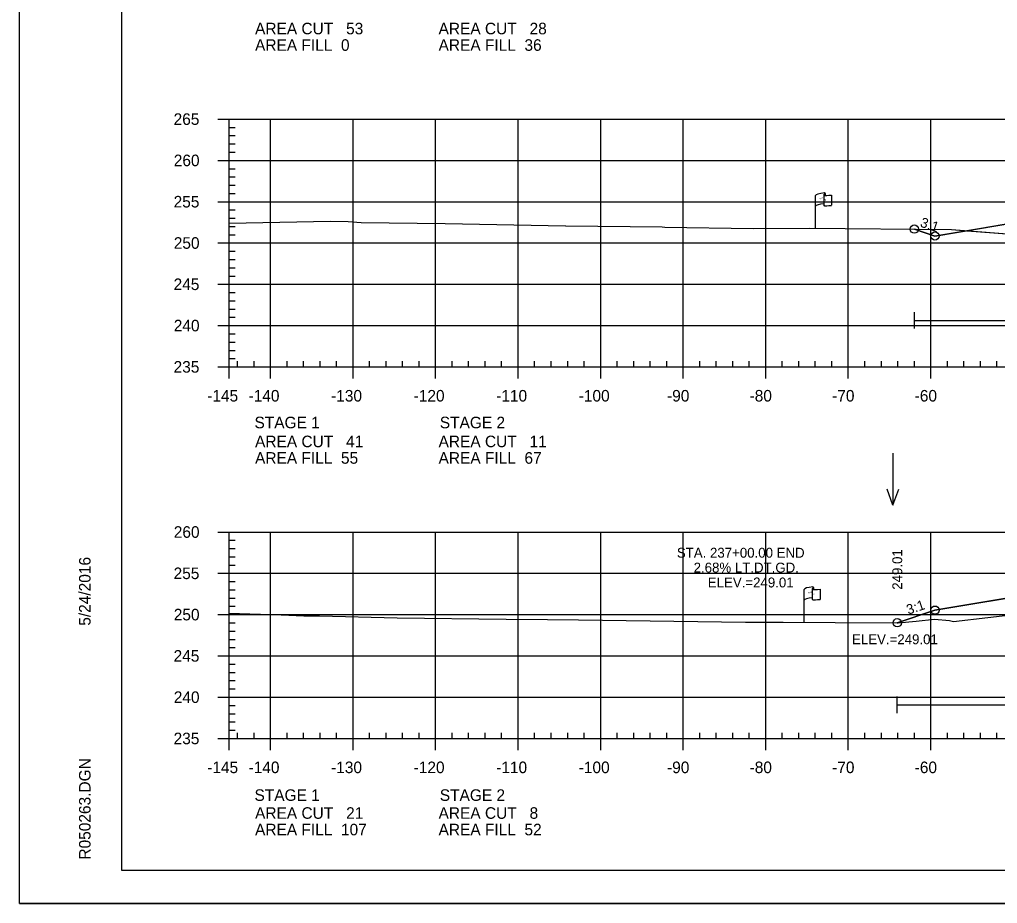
# Model space of a CAD drawing. Extents: x 1365647 to 1367999, y 387113 to 400173.
# Drawn here: x 1365723.7 to 1365842.2, y 392919.5 to 393026.6 of the extents above; entities that cross this region are included whole.
import ezdxf

# ---------------------------------------------------------------- set-up
doc = ezdxf.new("R2010")
doc.units = 0
for name, color, linetype in [('E_Existing ROW', 7, 'Continuous'), ('R_Axis', 7, 'Continuous'), ('R_Axis Annot', 7, 'Continuous'), ('R_Border', 7, 'Continuous'), ('R_Border Notes', 7, 'Continuous'), ('R_Contours', 7, 'Continuous'), ('R_Exist Surface', 7, 'Continuous'), ('R_Fin Surface', 7, 'Continuous'), ('R_Fin Surface Annot', 7, 'Continuous'), ('R_Grid', 7, 'Continuous'), ('R_No Plot', 7, 'Continuous'), ('R_Proposed Const Limits', 7, 'Continuous'), ('R_Water', 7, 'Continuous'), ('R_Water Annot', 7, 'Continuous')]:
    doc.layers.add(name, color=color, linetype=linetype)

msp = doc.modelspace()

# ---------------------------------------------------------------- linework, layer by layer
at = {"layer": 'E_Existing ROW'}
for p, q in [((1365820.12, 393001.29), (1365820.12, 393005.24)), ((1365821.11, 393005.33), (1365821.11, 393005.32)), ((1365821.11, 393005.32), (1365821.11, 393004.09)), ((1365821.28, 393005.49), (1365821.28, 393005.25)), ((1365822.05, 393005.3), (1365822.05, 393004.06)), ((1365818.73, 392953.57), (1365818.73, 392957.52)), ((1365819.72, 392957.62), (1365819.72, 392957.61)), ((1365819.72, 392957.61), (1365819.72, 392956.38)), ((1365819.89, 392957.77), (1365819.89, 392957.53)), ((1365820.66, 392957.58), (1365820.66, 392956.34))]:
    msp.add_line(p, q, dxfattribs=at)
for centre, radius, start, end in [((1365821.19, 393005.33), 0.078, 88.6458, 274.2828), ((1365821.2, 393005.49), 0.0783, 263.0712, 93.9564), ((1365821.19, 393004.09), 0.0783, 180, 273.9564), ((1365819.8, 392957.62), 0.078, 88.6458, 274.2828), ((1365819.81, 392957.77), 0.0783, 263.0712, 93.9564), ((1365819.8, 392956.38), 0.0783, 180, 273.9564)]:
    msp.add_arc(centre, radius, start, end, dxfattribs=at)
for centre, major_axis, ratio, start_param, end_param in [((1365821.7, 393005.28), (-1.58, -0.04), 0.19887, 5.030368, 6.283185), ((1365822.41, 393005.4), (-1.23, -0.13), 0.052933, 0.159456, 1.268315), ((1365821.69, 393003.96), (-1.58, -0.04), 0.19887, 5.083035, 6.194897), ((1365822.41, 393004.16), (-1.23, -0.13), 0.052933, 0.159456, 1.268315), ((1365820.31, 392957.57), (-1.58, -0.04), 0.19887, 5.030368, 6.283185), ((1365821.02, 392957.68), (-1.23, -0.13), 0.052933, 0.159456, 1.268315), ((1365820.3, 392956.25), (-1.58, -0.04), 0.19887, 5.083035, 6.194897), ((1365821.02, 392956.44), (-1.23, -0.13), 0.052933, 0.159456, 1.268315)]:
    msp.add_ellipse(centre, major_axis=major_axis, ratio=ratio, start_param=start_param, end_param=end_param, dxfattribs=at)
at = {"layer": 'R_Axis'}
for p, q in [((1365747.69, 393014.5), (1365749.09, 393014.5)), ((1365749.09, 392984.5), (1365749.09, 393014.5)), ((1365749.09, 393013.5), (1365749.79, 393013.5)), ((1365749.09, 393012.5), (1365749.79, 393012.5)), ((1365749.09, 393011.5), (1365749.79, 393011.5)), ((1365747.69, 393009.5), (1365749.09, 393009.5)), ((1365749.09, 393010.5), (1365749.79, 393010.5)), ((1365749.09, 393008.5), (1365749.79, 393008.5)), ((1365749.09, 393007.5), (1365749.79, 393007.5)), ((1365749.09, 393006.5), (1365749.79, 393006.5)), ((1365749.09, 393005.5), (1365749.79, 393005.5)), ((1365747.69, 393004.5), (1365749.09, 393004.5)), ((1365749.09, 393003.5), (1365749.79, 393003.5)), ((1365749.09, 393002.5), (1365749.79, 393002.5)), ((1365749.09, 393001.5), (1365749.79, 393001.5)), ((1365749.09, 393000.5), (1365749.79, 393000.5)), ((1365747.69, 392999.5), (1365749.09, 392999.5)), ((1365749.09, 392998.5), (1365749.79, 392998.5)), ((1365749.09, 392997.5), (1365749.79, 392997.5)), ((1365749.09, 392996.5), (1365749.79, 392996.5)), ((1365749.09, 392995.5), (1365749.79, 392995.5)), ((1365747.69, 392994.5), (1365749.09, 392994.5)), ((1365749.09, 392993.5), (1365749.79, 392993.5)), ((1365749.09, 392992.5), (1365749.79, 392992.5)), ((1365749.09, 392991.5), (1365749.79, 392991.5)), ((1365749.09, 392990.5), (1365749.79, 392990.5)), ((1365747.69, 392989.5), (1365749.09, 392989.5)), ((1365749.09, 392988.5), (1365749.79, 392988.5)), ((1365749.09, 392987.5), (1365749.79, 392987.5)), ((1365749.09, 392986.5), (1365749.79, 392986.5)), ((1365749.09, 392985.5), (1365749.79, 392985.5)), ((1365749.09, 392984.5), (1365749.09, 392985.2)), ((1365750.09, 392984.5), (1365750.09, 392985.2)), ((1365752.09, 392984.5), (1365752.09, 392985.2)), ((1365756.09, 392984.5), (1365756.09, 392985.2)), ((1365758.09, 392984.5), (1365758.09, 392985.2)), ((1365760.09, 392984.5), (1365760.09, 392985.2)), ((1365762.09, 392984.5), (1365762.09, 392985.2)), ((1365766.09, 392984.5), (1365766.09, 392985.2)), ((1365768.09, 392984.5), (1365768.09, 392985.2)), ((1365770.09, 392984.5), (1365770.09, 392985.2)), ((1365772.09, 392984.5), (1365772.09, 392985.2)), ((1365776.09, 392984.5), (1365776.09, 392985.2)), ((1365778.09, 392984.5), (1365778.09, 392985.2)), ((1365780.09, 392984.5), (1365780.09, 392985.2)), ((1365782.09, 392984.5), (1365782.09, 392985.2)), ((1365786.09, 392984.5), (1365786.09, 392985.2)), ((1365788.09, 392984.5), (1365788.09, 392985.2)), ((1365790.09, 392984.5), (1365790.09, 392985.2)), ((1365792.09, 392984.5), (1365792.09, 392985.2)), ((1365796.09, 392984.5), (1365796.09, 392985.2)), ((1365798.09, 392984.5), (1365798.09, 392985.2)), ((1365800.09, 392984.5), (1365800.09, 392985.2)), ((1365802.09, 392984.5), (1365802.09, 392985.2)), ((1365806.09, 392984.5), (1365806.09, 392985.2)), ((1365808.09, 392984.5), (1365808.09, 392985.2)), ((1365810.09, 392984.5), (1365810.09, 392985.2)), ((1365812.09, 392984.5), (1365812.09, 392985.2)), ((1365816.09, 392984.5), (1365816.09, 392985.2)), ((1365818.09, 392984.5), (1365818.09, 392985.2)), ((1365820.09, 392984.5), (1365820.09, 392985.2)), ((1365822.09, 392984.5), (1365822.09, 392985.2)), ((1365826.09, 392984.5), (1365826.09, 392985.2)), ((1365828.09, 392984.5), (1365828.09, 392985.2)), ((1365830.09, 392984.5), (1365830.09, 392985.2)), ((1365832.09, 392984.5), (1365832.09, 392985.2)), ((1365836.09, 392984.5), (1365836.09, 392985.2)), ((1365838.09, 392984.5), (1365838.09, 392985.2)), ((1365840.09, 392984.5), (1365840.09, 392985.2)), ((1365842.09, 392984.5), (1365842.09, 392985.2)), ((1365747.69, 392984.5), (1365749.09, 392984.5)), ((1365749.09, 392984.5), (1366039.09, 392984.5)), ((1365749.09, 392983.1), (1365749.09, 392984.5)), ((1365754.09, 392983.1), (1365754.09, 392984.5)), ((1365764.09, 392983.1), (1365764.09, 392984.5)), ((1365774.09, 392983.1), (1365774.09, 392984.5)), ((1365784.09, 392983.1), (1365784.09, 392984.5)), ((1365794.09, 392983.1), (1365794.09, 392984.5)), ((1365804.09, 392983.1), (1365804.09, 392984.5)), ((1365814.09, 392983.1), (1365814.09, 392984.5)), ((1365824.09, 392983.1), (1365824.09, 392984.5)), ((1365834.09, 392983.1), (1365834.09, 392984.5)), ((1365747.69, 392964.5), (1365749.09, 392964.5)), ((1365749.09, 392939.5), (1365749.09, 392964.5)), ((1365749.09, 392963.5), (1365749.79, 392963.5)), ((1365749.09, 392962.5), (1365749.79, 392962.5)), ((1365749.09, 392961.5), (1365749.79, 392961.5)), ((1365749.09, 392960.5), (1365749.79, 392960.5)), ((1365747.69, 392959.5), (1365749.09, 392959.5)), ((1365749.09, 392958.5), (1365749.79, 392958.5)), ((1365749.09, 392957.5), (1365749.79, 392957.5)), ((1365749.09, 392956.5), (1365749.79, 392956.5)), ((1365749.09, 392955.5), (1365749.79, 392955.5)), ((1365747.69, 392954.5), (1365749.09, 392954.5)), ((1365749.09, 392953.5), (1365749.79, 392953.5)), ((1365749.09, 392952.5), (1365749.79, 392952.5)), ((1365749.09, 392951.5), (1365749.79, 392951.5)), ((1365749.09, 392950.5), (1365749.79, 392950.5)), ((1365747.69, 392949.5), (1365749.09, 392949.5)), ((1365749.09, 392948.5), (1365749.79, 392948.5)), ((1365749.09, 392947.5), (1365749.79, 392947.5)), ((1365749.09, 392946.5), (1365749.79, 392946.5)), ((1365749.09, 392945.5), (1365749.79, 392945.5)), ((1365747.69, 392944.5), (1365749.09, 392944.5)), ((1365749.09, 392943.5), (1365749.79, 392943.5)), ((1365749.09, 392942.5), (1365749.79, 392942.5)), ((1365749.09, 392941.5), (1365749.79, 392941.5)), ((1365749.09, 392940.5), (1365749.79, 392940.5)), ((1365749.09, 392939.5), (1365749.09, 392940.2)), ((1365750.09, 392939.5), (1365750.09, 392940.2)), ((1365752.09, 392939.5), (1365752.09, 392940.2)), ((1365756.09, 392939.5), (1365756.09, 392940.2)), ((1365758.09, 392939.5), (1365758.09, 392940.2)), ((1365760.09, 392939.5), (1365760.09, 392940.2)), ((1365762.09, 392939.5), (1365762.09, 392940.2)), ((1365766.09, 392939.5), (1365766.09, 392940.2)), ((1365768.09, 392939.5), (1365768.09, 392940.2)), ((1365770.09, 392939.5), (1365770.09, 392940.2)), ((1365772.09, 392939.5), (1365772.09, 392940.2)), ((1365776.09, 392939.5), (1365776.09, 392940.2)), ((1365778.09, 392939.5), (1365778.09, 392940.2)), ((1365780.09, 392939.5), (1365780.09, 392940.2)), ((1365782.09, 392939.5), (1365782.09, 392940.2)), ((1365786.09, 392939.5), (1365786.09, 392940.2)), ((1365788.09, 392939.5), (1365788.09, 392940.2)), ((1365790.09, 392939.5), (1365790.09, 392940.2)), ((1365792.09, 392939.5), (1365792.09, 392940.2)), ((1365796.09, 392939.5), (1365796.09, 392940.2)), ((1365798.09, 392939.5), (1365798.09, 392940.2)), ((1365800.09, 392939.5), (1365800.09, 392940.2)), ((1365802.09, 392939.5), (1365802.09, 392940.2)), ((1365806.09, 392939.5), (1365806.09, 392940.2)), ((1365808.09, 392939.5), (1365808.09, 392940.2)), ((1365810.09, 392939.5), (1365810.09, 392940.2)), ((1365812.09, 392939.5), (1365812.09, 392940.2)), ((1365816.09, 392939.5), (1365816.09, 392940.2)), ((1365818.09, 392939.5), (1365818.09, 392940.2)), ((1365820.09, 392939.5), (1365820.09, 392940.2)), ((1365822.09, 392939.5), (1365822.09, 392940.2)), ((1365826.09, 392939.5), (1365826.09, 392940.2)), ((1365828.09, 392939.5), (1365828.09, 392940.2)), ((1365830.09, 392939.5), (1365830.09, 392940.2)), ((1365832.09, 392939.5), (1365832.09, 392940.2)), ((1365836.09, 392939.5), (1365836.09, 392940.2)), ((1365838.09, 392939.5), (1365838.09, 392940.2)), ((1365840.09, 392939.5), (1365840.09, 392940.2)), ((1365842.09, 392939.5), (1365842.09, 392940.2)), ((1365747.69, 392939.5), (1365749.09, 392939.5)), ((1365749.09, 392939.5), (1366039.09, 392939.5)), ((1365749.09, 392938.1), (1365749.09, 392939.5)), ((1365754.09, 392938.1), (1365754.09, 392939.5)), ((1365764.09, 392938.1), (1365764.09, 392939.5)), ((1365774.09, 392938.1), (1365774.09, 392939.5)), ((1365784.09, 392938.1), (1365784.09, 392939.5)), ((1365794.09, 392938.1), (1365794.09, 392939.5)), ((1365804.09, 392938.1), (1365804.09, 392939.5)), ((1365814.09, 392938.1), (1365814.09, 392939.5)), ((1365824.09, 392938.1), (1365824.09, 392939.5)), ((1365834.09, 392938.1), (1365834.09, 392939.5))]:
    msp.add_line(p, q, dxfattribs=at)
at = {"layer": 'R_Border'}
for p, q in [((1365736.09, 392923.5), (1365736.09, 393128.96)), ((1365736.09, 392923.5), (1365736.09, 392923.5)), ((1366052.27, 392923.5), (1365736.09, 392923.5))]:
    msp.add_line(p, q, dxfattribs=at)
at = {"layer": 'R_Contours'}
for points in [[(1365838.48, 393000.99), (1365845.48, 393000.46), (1365846.17, 393000.41), (1365846.99, 393000.2), (1365852.4, 392998.79), (1365853.03, 392998.92), (1365856.6, 392999.84), (1365860.62, 393000.29), (1365863.11, 393000.53), (1365867.5, 393001.63), (1365868.42, 393001.81), (1365872.38, 393002.99), (1365862.59, 393002.79), (1365847.47, 393002.49)], [(1365832.09, 393001.18), (1365836.59, 393001.14), (1365838.48, 393000.99), (1365834.59, 393000.34)], [(1365830.02, 392953.51), (1365830.12, 392953.51), (1365832.32, 392953.69), (1365834.52, 392953.96), (1365836.35, 392953.79), (1365836.82, 392953.67), (1365853.47, 392955.61), (1365853.54, 392955.63), (1365853.56, 392955.63), (1365853.63, 392955.64), (1365853.7, 392955.65), (1365854.27, 392955.73), (1365869.04, 392957.61), (1365862.59, 392957.48), (1365847.47, 392957.18), (1365834.59, 392955.04)]]:
    msp.add_lwpolyline(points, close=True, dxfattribs=at)
at = {"layer": 'R_Exist Surface'}
for points in [[(1365749.09, 393001.91), (1365761.34, 393002.13), (1365763.51, 393002.1), (1365765.08, 393001.97), (1365775.26, 393001.84), (1365789.83, 393001.59), (1365789.84, 393001.59), (1365789.85, 393001.59), (1365789.87, 393001.59), (1365801.54, 393001.44), (1365801.88, 393001.43), (1365812.55, 393001.25), (1365819.42, 393001.29), (1365836.59, 393001.14), (1365845.48, 393000.46)], [(1365749.09, 392954.66), (1365755.38, 392954.47), (1365758.13, 392954.35), (1365760.02, 392954.33), (1365769.45, 392954.1), (1365782.62, 392953.94), (1365787.65, 392953.9), (1365791.39, 392953.85), (1365811.65, 392953.57), (1365816.2, 392953.6), (1365822.5, 392953.54), (1365830.12, 392953.51), (1365832.32, 392953.69), (1365834.52, 392953.96), (1365836.35, 392953.79), (1365836.82, 392953.67), (1365853.47, 392955.61)]]:
    msp.add_lwpolyline(points, dxfattribs=at)
at = {"layer": 'R_Fin Surface'}
for points in [[(1365832.09, 393001.18), (1365834.59, 393000.34), (1365847.47, 393002.49), (1365856.59, 393004.01), (1365862.59, 393004.25), (1365864.59, 393004.29), (1365894.09, 393004.88), (1365923.59, 393004.29), (1365925.59, 393004.25), (1365931.59, 393004.01), (1365940.72, 393002.49), (1365953.59, 393000.34), (1365960.4, 392998.07), (1365970.33, 393001.38)], [(1365830.02, 392953.51), (1365834.59, 392955.04), (1365852.3, 392957.99), (1365856.59, 392958.7), (1365862.59, 392958.94), (1365864.59, 392958.98), (1365894.09, 392959.57), (1365923.59, 392958.98), (1365925.59, 392958.94), (1365931.59, 392958.7), (1365935.89, 392957.99), (1365953.59, 392955.04), (1365957.6, 392953.7)], [(1365830.02, 392953.51), (1365834.59, 392955.04), (1365847.47, 392957.18), (1365856.59, 392958.7), (1365862.59, 392958.94), (1365864.59, 392958.98), (1365894.09, 392959.57), (1365923.59, 392958.98), (1365925.59, 392958.94), (1365931.59, 392958.7), (1365940.72, 392957.18), (1365953.59, 392955.04), (1365964.31, 392951.46), (1365970.8, 392953.63)]]:
    msp.add_lwpolyline(points, dxfattribs=at)
at = {"layer": 'R_Grid'}
for p, q in [((1365749.09, 393014.5), (1366039.09, 393014.5)), ((1365749.09, 392984.5), (1365749.09, 393014.5)), ((1365754.09, 392984.5), (1365754.09, 393014.5)), ((1365764.09, 392984.5), (1365764.09, 393014.5)), ((1365774.09, 392984.5), (1365774.09, 393014.5)), ((1365784.09, 392984.5), (1365784.09, 393014.5)), ((1365794.09, 392984.5), (1365794.09, 393014.5)), ((1365804.09, 392984.5), (1365804.09, 393014.5)), ((1365814.09, 392984.5), (1365814.09, 393014.5)), ((1365824.09, 392984.5), (1365824.09, 393014.5)), ((1365834.09, 392984.5), (1365834.09, 393014.5)), ((1365749.09, 393009.5), (1366039.09, 393009.5)), ((1365749.09, 393004.5), (1366039.09, 393004.5)), ((1365749.09, 392999.5), (1366039.09, 392999.5)), ((1365749.09, 392994.5), (1366039.09, 392994.5)), ((1365749.09, 392989.5), (1366039.09, 392989.5)), ((1365749.09, 392984.5), (1366039.09, 392984.5)), ((1365749.09, 392964.5), (1366039.09, 392964.5)), ((1365749.09, 392939.5), (1365749.09, 392964.5)), ((1365754.09, 392939.5), (1365754.09, 392964.5)), ((1365764.09, 392939.5), (1365764.09, 392964.5)), ((1365774.09, 392939.5), (1365774.09, 392964.5)), ((1365784.09, 392939.5), (1365784.09, 392964.5)), ((1365794.09, 392939.5), (1365794.09, 392964.5)), ((1365804.09, 392939.5), (1365804.09, 392964.5)), ((1365814.09, 392939.5), (1365814.09, 392964.5)), ((1365824.09, 392939.5), (1365824.09, 392964.5)), ((1365834.09, 392939.5), (1365834.09, 392964.5)), ((1365749.09, 392959.5), (1366039.09, 392959.5)), ((1365749.09, 392954.5), (1366039.09, 392954.5)), ((1365749.09, 392949.5), (1366039.09, 392949.5)), ((1365749.09, 392944.5), (1366039.09, 392944.5)), ((1365749.09, 392939.5), (1366039.09, 392939.5))]:
    msp.add_line(p, q, dxfattribs=at)
at = {"layer": 'R_No Plot'}
msp.add_line((1365723.69, 392919.53), (1366057.03, 392919.53), dxfattribs=at)
msp.add_lwpolyline([(1365723.69, 393132.86), (1366057.03, 393132.86), (1366057.03, 392919.52), (1365723.69, 392919.52)], close=True, dxfattribs=at)
for centre in [(1365832.09, 393001.18), (1365832.09, 393001.18), (1365834.59, 393000.34), (1365834.59, 393000.34), (1365834.59, 393000.34), (1365834.59, 393000.34), (1365834.59, 393000.34), (1365834.59, 392955.04), (1365834.59, 392955.04), (1365834.59, 392955.04), (1365834.59, 392955.04), (1365834.59, 392955.04), (1365830.02, 392953.51), (1365830.02, 392953.51), (1365830.02, 392953.51), (1365830.02, 392953.51), (1365830.02, 392953.51), (1365830.02, 392953.51), (1365830.02, 392953.51)]:
    msp.add_circle(centre, 0.5, dxfattribs=at)
at = {"layer": 'R_Proposed Const Limits'}
for points in [[(1365856.59, 393004.01), (1365834.59, 393000.34), (1365832.09, 393001.18)], [(1365856.59, 392958.7), (1365834.59, 392955.04), (1365830.02, 392953.51)]]:
    msp.add_lwpolyline(points, dxfattribs=at)
at = {"layer": 'R_Water'}
for p, q in [((1365832.09, 392989.13), (1365832.09, 392991.13)), ((1365832.09, 392990.13), (1365882.55, 392990.13)), ((1365830.02, 392942.57), (1365830.02, 392944.57)), ((1365830.02, 392943.57), (1365882.56, 392943.57))]:
    msp.add_line(p, q, dxfattribs=at)
at = {"layer": 'R_Water Annot'}
for p, q in [((1365829.49, 392974.06), (1365829.49, 392967.77)), ((1365829.49, 392967.77), (1365828.79, 392969.7)), ((1365829.49, 392967.77), (1365830.19, 392969.7))]:
    msp.add_line(p, q, dxfattribs=at)

# ---------------------------------------------------------------- texts
at = {"layer": 'E_Existing ROW'}
for s, height, rotation, p in [('R ', 0.2, 9.9884, (1365820.64, 393004.74)), (' O', 0.2, 9.9884, (1365820.78, 393004.79)), ('W', 0.2, 351.1788, (1365821.11, 393004.62)), ('DWB 11-9-07', 0.001, 90, (1365821.28, 393005.25)), ('DWB 11-9-07', 0.001, 5.0717, (1365822.04, 393004.06)), ('DWB 11-9-07', 0.001, 90, (1365820.12, 393001.29)), ('DWB 11-9-07', 0.001, 90, (1365819.89, 392957.53)), ('R ', 0.2, 9.9884, (1365819.25, 392957.03)), (' O', 0.2, 9.9884, (1365819.39, 392957.07)), ('W', 0.2, 351.1788, (1365819.72, 392956.9)), ('DWB 11-9-07', 0.001, 5.0717, (1365820.65, 392956.34)), ('DWB 11-9-07', 0.001, 90, (1365818.73, 392953.57))]:
    msp.add_text(s, height=height, rotation=rotation, dxfattribs=at).set_placement(p)
at = {"layer": 'R_Axis Annot'}
for s, p in [('AREA CUT   53', (1365752.22, 393024.77)), ('AREA CUT   28', (1365774.45, 393024.77)), ('AREA FILL  0', (1365752.22, 393022.77)), ('AREA FILL  36', (1365774.45, 393022.77)), ('265', (1365742.35, 393013.8)), ('260', (1365742.37, 393008.8)), ('255', (1365742.35, 393003.8)), ('250', (1365742.37, 392998.8)), ('245', (1365742.35, 392993.8)), ('240', (1365742.37, 392988.8)), ('235', (1365742.35, 392983.8)), ('-145', (1365746.42, 392980.3)), ('-140', (1365751.43, 392980.3)), ('-130', (1365761.43, 392980.3)), ('-120', (1365771.43, 392980.3)), ('-110', (1365781.43, 392980.3)), ('-100', (1365791.43, 392980.3)), ('-90', (1365802.13, 392980.3)), ('-80', (1365812.13, 392980.3)), ('-70', (1365822.13, 392980.3)), ('-60', (1365832.13, 392980.3)), ('STAGE 1', (1365752.15, 392977.06)), ('STAGE 2', (1365774.6, 392977.06)), ('AREA CUT   41', (1365752.22, 392974.77)), ('AREA CUT   11', (1365774.45, 392974.77)), ('AREA FILL  55', (1365752.22, 392972.77)), ('AREA FILL  67', (1365774.45, 392972.77)), ('260', (1365742.37, 392963.8)), ('255', (1365742.35, 392958.8)), ('250', (1365742.37, 392953.8)), ('245', (1365742.35, 392948.8)), ('240', (1365742.37, 392943.8)), ('235', (1365742.35, 392938.8)), ('-145', (1365746.42, 392935.3)), ('-140', (1365751.43, 392935.3)), ('-130', (1365761.43, 392935.3)), ('-120', (1365771.43, 392935.3)), ('-110', (1365781.43, 392935.3)), ('-100', (1365791.43, 392935.3)), ('-90', (1365802.13, 392935.3)), ('-80', (1365812.13, 392935.3)), ('-70', (1365822.13, 392935.3)), ('-60', (1365832.13, 392935.3)), ('STAGE 1', (1365752.15, 392931.94)), ('STAGE 2', (1365774.6, 392931.94)), ('AREA CUT   21', (1365752.22, 392929.77)), ('AREA CUT   8', (1365774.45, 392929.77)), ('AREA FILL  107', (1365752.22, 392927.77)), ('AREA FILL  52', (1365774.45, 392927.77))]:
    msp.add_text(s, height=1.4, dxfattribs=at).set_placement(p)
at = {"layer": 'R_Border'}
for s, p in [('5/24/2016', (1365732.29, 392953.15)), ('R050263.DGN', (1365732.29, 392924.83))]:
    msp.add_text(s, height=1.4, rotation=90, dxfattribs=at).set_placement(p)
at = {"layer": 'R_Border Notes'}
msp.add_text('ELEV.=249.01', height=1.2, dxfattribs=at).set_placement((1365824.54, 392950.91))
at = {"layer": 'R_Fin Surface Annot'}
for s, rotation, p in [('3:1', 341.5651, (1365832.71, 393001.5)), ('249.01', 90, (1365830.62, 392957.51)), ('3:1', 18.4349, (1365831.36, 392954.48))]:
    msp.add_text(s, height=1.2, rotation=rotation, dxfattribs=at).set_placement(p)
at = {"layer": 'R_Water'}
for s, p in [('STA. 237+00.00 END', (1365803.32, 392961.39)), ('2.68% LT.DT.GD.', (1365805.35, 392959.59)), ('ELEV.=249.01', (1365807.07, 392957.79))]:
    msp.add_text(s, height=1.2, dxfattribs=at).set_placement(p)

doc.saveas('drawing.dxf')
